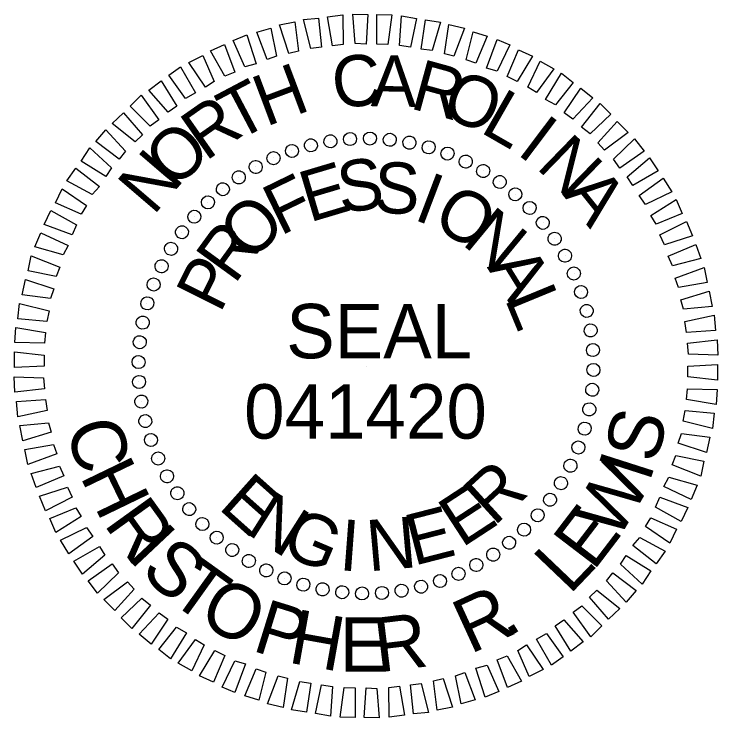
# Model space of a CAD drawing. Extents: x 573468 to 580768, y -57414 to -51768.
# Drawn here: x 580690.5 to 580768.1, y -55357.1 to -55279.5 of the extents above; entities that cross this region are included whole.
import ezdxf

# ---------------------------------------------------------------- set-up
doc = ezdxf.new("R2010")
doc.units = 0
doc.layers.add('Sheet PE Seal Cell', color=7, linetype='Continuous')

msp = doc.modelspace()

# ---------------------------------------------------------------- linework, layer by layer
at = {"layer": 'Sheet PE Seal Cell'}
for p, q in [((580725.379, -55293.539), (580725.379, -55293.539)), ((580727.529, -55293.239), (580727.529, -55293.239)), ((580729.729, -55293.189), (580729.729, -55293.189)), ((580731.929, -55293.339), (580731.929, -55293.339)), ((580734.079, -55293.689), (580734.079, -55293.689)), ((580721.079, -55294.539), (580721.079, -55294.539)), ((580723.179, -55293.939), (580723.179, -55293.939)), ((580736.179, -55294.139), (580736.179, -55294.139)), ((580719.079, -55295.339), (580719.079, -55295.339)), ((580738.279, -55294.839), (580738.279, -55294.839)), ((580740.279, -55295.739), (580740.279, -55295.739)), ((580717.129, -55296.339), (580717.129, -55296.339)), ((580742.229, -55296.739), (580742.229, -55296.739)), ((580715.229, -55297.489), (580715.229, -55297.489)), ((580744.029, -55297.989), (580744.029, -55297.989)), ((580713.479, -55298.739), (580713.479, -55298.739)), ((580745.779, -55299.339), (580745.779, -55299.339)), ((580711.829, -55300.239), (580711.829, -55300.239)), ((580747.329, -55300.839), (580747.329, -55300.839)), ((580710.329, -55301.789), (580710.329, -55301.789)), ((580748.829, -55302.489), (580748.829, -55302.489)), ((580708.979, -55303.539), (580708.979, -55303.539)), ((580750.079, -55304.239), (580750.079, -55304.239)), ((580707.729, -55305.339), (580707.729, -55305.339)), ((580751.229, -55306.139), (580751.229, -55306.139)), ((580706.729, -55307.289), (580706.729, -55307.289)), ((580752.229, -55308.089), (580752.229, -55308.089)), ((580705.829, -55309.289), (580705.829, -55309.289)), ((580753.029, -55310.089), (580753.029, -55310.089)), ((580705.129, -55311.389), (580705.129, -55311.389)), ((580753.629, -55312.189), (580753.629, -55312.189)), ((580704.679, -55313.489), (580704.679, -55313.489)), ((580754.029, -55314.389), (580754.029, -55314.389)), ((580704.329, -55315.639), (580704.329, -55315.639)), ((580754.329, -55316.539), (580754.329, -55316.539)), ((580704.179, -55317.839), (580704.179, -55317.839)), ((580729.279, -55318.289), (580729.279, -55318.289)), ((580754.379, -55318.739), (580754.379, -55318.739)), ((580704.229, -55320.039), (580704.229, -55320.039)), ((580754.229, -55320.939), (580754.229, -55320.939)), ((580704.529, -55322.189), (580704.529, -55322.189)), ((580753.879, -55323.089), (580753.879, -55323.089)), ((580704.929, -55324.389), (580704.929, -55324.389)), ((580753.429, -55325.189), (580753.429, -55325.189)), ((580705.529, -55326.489), (580705.529, -55326.489)), ((580752.729, -55327.289), (580752.729, -55327.289)), ((580706.329, -55328.489), (580706.329, -55328.489)), ((580751.829, -55329.289), (580751.829, -55329.289)), ((580707.329, -55330.439), (580707.329, -55330.439)), ((580750.829, -55331.239), (580750.829, -55331.239)), ((580708.479, -55332.339), (580708.479, -55332.339)), ((580749.579, -55333.039), (580749.579, -55333.039)), ((580709.729, -55334.089), (580709.729, -55334.089)), ((580748.229, -55334.789), (580748.229, -55334.789)), ((580711.229, -55335.739), (580711.229, -55335.739)), ((580746.729, -55336.339), (580746.729, -55336.339)), ((580712.779, -55337.239), (580712.779, -55337.239)), ((580745.079, -55337.839), (580745.079, -55337.839)), ((580714.529, -55338.589), (580714.529, -55338.589)), ((580743.329, -55339.089), (580743.329, -55339.089)), ((580716.329, -55339.839), (580716.329, -55339.839)), ((580741.429, -55340.239), (580741.429, -55340.239)), ((580718.279, -55340.839), (580718.279, -55340.839)), ((580720.279, -55341.739), (580720.279, -55341.739)), ((580739.479, -55341.239), (580739.479, -55341.239)), ((580722.379, -55342.439), (580722.379, -55342.439)), ((580735.379, -55342.639), (580735.379, -55342.639)), ((580737.479, -55342.039), (580737.479, -55342.039)), ((580724.479, -55342.889), (580724.479, -55342.889)), ((580726.629, -55343.239), (580726.629, -55343.239)), ((580728.829, -55343.389), (580728.829, -55343.389)), ((580731.029, -55343.339), (580731.029, -55343.339)), ((580733.179, -55343.039), (580733.179, -55343.039))]:
    msp.add_line(p, q, dxfattribs=at)
for points in [[(580725.579, -55282.989), (580725.029, -55279.789), (580726.729, -55279.589), (580726.779, -55282.839)], [(580728.079, -55282.739), (580727.829, -55279.489), (580729.479, -55279.539), (580729.279, -55282.789)], [(580730.479, -55282.789), (580730.479, -55279.539), (580732.129, -55279.589), (580731.679, -55282.839)], [(580732.979, -55282.939), (580733.179, -55279.689), (580734.829, -55279.989), (580734.179, -55283.139)], [(580720.779, -55283.839), (580719.729, -55280.689), (580721.429, -55280.339), (580721.829, -55283.589)], [(580723.179, -55283.289), (580722.379, -55280.089), (580724.029, -55279.939), (580724.379, -55283.139)], [(580735.379, -55283.339), (580735.829, -55280.139), (580737.479, -55280.389), (580736.579, -55283.489)], [(580737.929, -55283.889), (580738.429, -55280.639), (580740.129, -55281.039), (580738.979, -55284.139)], [(580718.379, -55284.489), (580717.229, -55281.489), (580718.779, -55281.039), (580719.429, -55284.139)], [(580740.329, -55284.539), (580741.079, -55281.439), (580742.629, -55281.939), (580741.379, -55284.889)], [(580715.929, -55285.289), (580714.629, -55282.389), (580716.129, -55281.789), (580717.179, -55284.989)], [(580713.729, -55286.339), (580712.129, -55283.539), (580713.679, -55282.839), (580714.829, -55285.889)], [(580742.579, -55285.439), (580743.729, -55282.289), (580745.129, -55282.889), (580743.729, -55285.789)], [(580744.829, -55286.389), (580746.079, -55283.439), (580747.629, -55284.139), (580745.929, -55286.939)], [(580711.579, -55287.539), (580709.729, -55284.839), (580711.279, -55284.039), (580712.529, -55286.939)], [(580709.379, -55288.789), (580707.529, -55286.239), (580708.829, -55285.289), (580710.479, -55288.189)], [(580747.129, -55287.539), (580748.479, -55284.689), (580749.979, -55285.539), (580748.079, -55288.139)], [(580749.079, -55288.889), (580750.829, -55285.989), (580752.129, -55287.039), (580750.179, -55289.489)], [(580707.479, -55290.289), (580705.329, -55287.889), (580706.679, -55286.839), (580708.429, -55289.639)], [(580751.129, -55290.389), (580752.979, -55287.639), (580754.279, -55288.739), (580752.079, -55291.089)], [(580705.479, -55291.839), (580703.279, -55289.639), (580704.479, -55288.439), (580706.429, -55291.139)], [(580753.029, -55291.939), (580755.079, -55289.339), (580756.279, -55290.539), (580753.979, -55292.689)], [(580703.829, -55293.589), (580701.279, -55291.539), (580702.529, -55290.389), (580704.629, -55292.789)], [(580754.829, -55293.689), (580756.979, -55291.339), (580758.179, -55292.539), (580755.579, -55294.489)], [(580702.079, -55295.489), (580699.479, -55293.539), (580700.579, -55292.239), (580702.779, -55294.589)], [(580756.579, -55295.489), (580758.879, -55293.239), (580759.929, -55294.589), (580757.279, -55296.489)], [(580700.579, -55297.389), (580697.879, -55295.689), (580698.829, -55294.239), (580701.229, -55296.439)], [(580758.079, -55297.439), (580760.529, -55295.339), (580761.479, -55296.789), (580758.679, -55298.389)], [(580699.079, -55299.389), (580696.279, -55297.889), (580697.279, -55296.489), (580699.879, -55298.489)], [(580759.379, -55299.489), (580762.029, -55297.589), (580762.979, -55299.089), (580760.079, -55300.489)], [(580697.879, -55301.539), (580695.029, -55300.289), (580695.779, -55298.739), (580698.479, -55300.589)], [(580760.679, -55301.689), (580763.479, -55299.939), (580764.129, -55301.489), (580761.279, -55302.639)], [(580696.879, -55303.839), (580693.779, -55302.689), (580694.529, -55301.139), (580697.379, -55302.739)], [(580761.679, -55303.839), (580764.629, -55302.339), (580765.279, -55303.939), (580762.179, -55304.939)], [(580695.879, -55306.039), (580692.779, -55305.139), (580693.429, -55303.589), (580696.429, -55304.989)], [(580762.579, -55306.189), (580765.629, -55304.889), (580766.179, -55306.439), (580763.079, -55307.239)], [(580695.129, -55308.439), (580692.029, -55307.789), (580692.379, -55306.139), (580695.529, -55307.389)], [(580763.379, -55308.589), (580766.579, -55307.439), (580766.879, -55309.089), (580763.729, -55309.639)], [(580694.479, -55310.839), (580691.379, -55310.439), (580691.729, -55308.739), (580694.879, -55309.789)], [(580763.979, -55310.989), (580767.129, -55310.039), (580767.429, -55311.739), (580764.279, -55312.039)], [(580694.079, -55313.389), (580690.879, -55313.089), (580691.079, -55311.389), (580694.329, -55312.189)], [(580764.429, -55313.389), (580767.679, -55312.689), (580767.829, -55314.389), (580764.629, -55314.589)], [(580693.829, -55315.789), (580690.579, -55315.689), (580690.679, -55314.039), (580693.929, -55314.589)], [(580764.729, -55315.789), (580767.979, -55315.389), (580768.079, -55317.089), (580764.829, -55316.989)], [(580693.779, -55318.289), (580690.529, -55318.439), (580690.529, -55316.739), (580693.779, -55317.089)], [(580764.779, -55318.289), (580768.029, -55318.139), (580768.029, -55319.839), (580764.779, -55319.489)], [(580693.829, -55320.789), (580690.579, -55321.189), (580690.479, -55319.489), (580693.729, -55319.589)], [(580764.729, -55320.789), (580767.979, -55320.889), (580767.879, -55322.539), (580764.629, -55321.989)], [(580694.129, -55323.189), (580690.879, -55323.889), (580690.729, -55322.189), (580693.929, -55321.989)], [(580764.479, -55323.189), (580767.679, -55323.489), (580767.479, -55325.189), (580764.229, -55324.389)], [(580694.579, -55325.589), (580691.429, -55326.539), (580691.129, -55324.839), (580694.279, -55324.539)], [(580764.079, -55325.739), (580767.179, -55326.139), (580766.829, -55327.839), (580763.679, -55326.789)], [(580695.179, -55327.989), (580691.979, -55329.139), (580691.679, -55327.489), (580694.829, -55326.939)], [(580763.429, -55328.139), (580766.529, -55328.789), (580766.179, -55330.439), (580763.029, -55329.189)], [(580695.979, -55330.389), (580692.929, -55331.689), (580692.379, -55330.139), (580695.479, -55329.339)], [(580762.679, -55330.539), (580765.779, -55331.439), (580765.129, -55332.989), (580762.129, -55331.589)], [(580696.879, -55332.739), (580693.929, -55334.239), (580693.279, -55332.639), (580696.379, -55331.639)], [(580761.679, -55332.739), (580764.779, -55333.889), (580764.029, -55335.439), (580761.179, -55333.839)], [(580697.879, -55334.889), (580695.079, -55336.639), (580694.429, -55335.089), (580697.279, -55333.939)], [(580760.679, -55335.039), (580763.529, -55336.289), (580762.779, -55337.839), (580760.079, -55335.989)], [(580699.179, -55337.089), (580696.529, -55338.989), (580695.579, -55337.489), (580698.479, -55336.089)], [(580759.479, -55337.189), (580762.279, -55338.689), (580761.279, -55340.089), (580758.679, -55338.089)], [(580700.479, -55339.139), (580698.029, -55341.239), (580697.079, -55339.789), (580699.879, -55338.189)], [(580757.979, -55339.189), (580760.679, -55340.889), (580759.729, -55342.339), (580757.329, -55340.139)], [(580701.979, -55341.089), (580699.679, -55343.339), (580698.629, -55341.989), (580701.279, -55340.089)], [(580756.479, -55341.089), (580759.079, -55343.039), (580757.979, -55344.339), (580755.779, -55341.989)], [(580703.729, -55342.889), (580701.579, -55345.239), (580700.379, -55344.039), (580702.979, -55342.089)], [(580754.729, -55342.989), (580757.279, -55345.039), (580756.029, -55346.189), (580753.929, -55343.789)], [(580705.529, -55344.639), (580703.479, -55347.239), (580702.279, -55346.039), (580704.579, -55343.889)], [(580753.079, -55344.739), (580755.279, -55346.939), (580754.079, -55348.139), (580752.129, -55345.439)], [(580707.429, -55346.189), (580705.579, -55348.939), (580704.279, -55347.839), (580706.479, -55345.489)], [(580751.079, -55346.289), (580753.229, -55348.689), (580751.879, -55349.739), (580750.129, -55346.939)], [(580709.479, -55347.689), (580707.729, -55350.589), (580706.429, -55349.539), (580708.379, -55347.089)], [(580749.179, -55347.789), (580751.029, -55350.339), (580749.729, -55351.289), (580748.079, -55348.389)], [(580711.429, -55349.039), (580710.079, -55351.889), (580708.579, -55351.039), (580710.479, -55348.439)], [(580713.729, -55350.189), (580712.479, -55353.139), (580710.929, -55352.439), (580712.629, -55349.639)], [(580746.979, -55349.039), (580748.829, -55351.739), (580747.279, -55352.539), (580746.029, -55349.639)], [(580744.829, -55350.239), (580746.429, -55353.039), (580744.879, -55353.739), (580743.729, -55350.689)], [(580715.979, -55351.139), (580714.829, -55354.289), (580713.429, -55353.689), (580714.829, -55350.789)], [(580742.629, -55351.289), (580743.929, -55354.189), (580742.429, -55354.789), (580741.379, -55351.589)], [(580718.229, -55352.039), (580717.479, -55355.139), (580715.929, -55354.639), (580717.179, -55351.689)], [(580720.629, -55352.689), (580720.129, -55355.939), (580718.429, -55355.539), (580719.579, -55352.439)], [(580737.779, -55352.739), (580738.829, -55355.889), (580737.129, -55356.239), (580736.729, -55352.989)], [(580740.179, -55352.089), (580741.329, -55355.089), (580739.779, -55355.539), (580739.129, -55352.439)], [(580723.179, -55353.239), (580722.729, -55356.439), (580721.079, -55356.189), (580721.979, -55353.089)], [(580725.579, -55353.639), (580725.379, -55356.889), (580723.729, -55356.589), (580724.379, -55353.439)], [(580732.979, -55353.589), (580733.529, -55356.789), (580731.829, -55356.989), (580731.779, -55353.739)], [(580735.379, -55353.289), (580736.179, -55356.489), (580734.529, -55356.639), (580734.179, -55353.439)], [(580728.079, -55353.789), (580728.079, -55357.039), (580726.429, -55356.989), (580726.879, -55353.739)], [(580730.479, -55353.839), (580730.729, -55357.089), (580729.079, -55357.039), (580729.279, -55353.789)]]:
    msp.add_lwpolyline(points, close=True, dxfattribs=at)
for centre, major_axis in [((580725.355, -55293.517), (-0.113, 0.711)), ((580727.529, -55293.27), (-0.05, 0.718)), ((580729.716, -55293.212), (0.013, 0.72)), ((580731.9, -55293.346), (0.075, 0.716)), ((580734.064, -55293.669), (0.137, 0.707)), ((580721.113, -55294.575), (-0.234, 0.681)), ((580723.211, -55293.954), (-0.174, 0.699)), ((580736.192, -55294.18), (0.198, 0.692)), ((580719.078, -55295.377), (-0.293, 0.658)), ((580738.266, -55294.874), (0.258, 0.672)), ((580740.273, -55295.747), (0.316, 0.647)), ((580717.12, -55296.353), (-0.349, 0.63)), ((580742.196, -55296.791), (0.371, 0.617)), ((580715.254, -55297.496), (-0.403, 0.597)), ((580744.02, -55297.998), (0.423, 0.582)), ((580713.495, -55298.798), (-0.453, 0.56)), ((580745.733, -55299.36), (0.472, 0.543)), ((580711.857, -55300.248), (-0.5, 0.518)), ((580747.32, -55300.867), (0.518, 0.5)), ((580710.35, -55301.835), (-0.543, 0.472)), ((580748.769, -55302.505), (0.56, 0.453)), ((580708.988, -55303.547), (-0.582, 0.423)), ((580750.071, -55304.264), (0.597, 0.403)), ((580707.781, -55305.371), (-0.617, 0.371)), ((580751.214, -55306.13), (0.63, 0.349)), ((580706.737, -55307.294), (-0.647, 0.316)), ((580752.19, -55308.088), (0.658, 0.293)), ((580705.864, -55309.301), (-0.672, 0.258)), ((580752.992, -55310.123), (0.681, 0.234)), ((580705.17, -55311.376), (-0.692, 0.198)), ((580753.614, -55312.221), (0.699, 0.174)), ((580704.659, -55313.503), (-0.707, 0.137)), ((580754.05, -55314.365), (0.711, 0.113)), ((580704.336, -55315.667), (-0.716, 0.075)), ((580754.297, -55316.539), (0.718, 0.05)), ((580704.202, -55317.851), (-0.72, 0.013)), ((580754.355, -55318.726), (0.72, -0.013)), ((580704.26, -55320.038), (-0.718, -0.05)), ((580754.221, -55320.91), (0.716, -0.075)), ((580704.507, -55322.212), (-0.711, -0.113)), ((580753.898, -55323.074), (0.707, -0.137)), ((580704.944, -55324.356), (-0.699, -0.174)), ((580753.387, -55325.202), (0.692, -0.198)), ((580705.565, -55326.454), (-0.681, -0.234)), ((580752.693, -55327.276), (0.672, -0.258)), ((580706.367, -55328.49), (-0.658, -0.293)), ((580751.82, -55329.283), (0.647, -0.316)), ((580707.343, -55330.448), (-0.63, -0.349)), ((580750.776, -55331.206), (0.617, -0.371)), ((580708.486, -55332.313), (-0.597, -0.403)), ((580749.569, -55333.03), (0.582, -0.423)), ((580709.788, -55334.072), (-0.56, -0.453)), ((580748.207, -55334.743), (0.543, -0.472)), ((580711.238, -55335.711), (-0.518, -0.5)), ((580746.701, -55336.33), (0.5, -0.518)), ((580712.825, -55337.217), (-0.472, -0.543)), ((580745.062, -55337.779), (0.453, -0.56)), ((580714.537, -55338.579), (-0.423, -0.582)), ((580743.303, -55339.081), (0.403, -0.597)), ((580716.361, -55339.786), (-0.371, -0.617)), ((580741.438, -55340.224), (0.349, -0.63)), ((580718.284, -55340.83), (-0.316, -0.647)), ((580739.48, -55341.2), (0.293, -0.658)), ((580720.291, -55341.703), (-0.258, -0.672)), ((580737.444, -55342.002), (0.234, -0.681)), ((580722.366, -55342.397), (-0.198, -0.692)), ((580735.346, -55342.624), (0.174, -0.699)), ((580724.493, -55342.908), (-0.137, -0.707)), ((580726.657, -55343.231), (-0.075, -0.716)), ((580728.841, -55343.365), (-0.013, -0.72)), ((580731.028, -55343.307), (0.05, -0.718)), ((580733.202, -55343.06), (0.113, -0.711))]:
    msp.add_ellipse(centre, major_axis=major_axis, ratio=0.999708, dxfattribs=at)

# ---------------------------------------------------------------- texts
for s, height, rotation, p in [('C', 5.638, 6.21987, (580725.829, -55289.939)), ('A', 5.638, 359.02032, (580729.779, -55289.639)), ('R', 5.638, 344.6211, (580733.979, -55289.839)), ('H', 5.638, 20.61948, (580718.229, -55291.939)), ('O', 5.638, 337.42116, (580737.329, -55290.589)), ('T', 5.638, 27.81977, (580714.979, -55293.589)), ('L', 5.638, 330.22088, (580741.729, -55292.439)), ('R', 5.639, 35.02051, (580711.579, -55295.789)), ('I', 5.638, 323.02014, (580745.779, -55294.839)), ('O', 5.639, 42.22174, (580708.129, -55298.889)), ('N', 5.639, 315.81891, (580747.929, -55296.389)), ('N', 5.639, 49.4235, (580705.829, -55301.789)), ('S', 5.638, 7.25561, (580726.479, -55301.439)), ('E', 5.638, 16.61107, (580723.029, -55302.489)), ('S', 5.638, 357.9004, (580730.079, -55301.389)), ('F', 5.638, 25.96703, (580719.829, -55303.989)), ('I', 5.638, 339.1896, (580734.379, -55302.089)), ('A', 5.639, 308.61715, (580750.879, -55299.339)), ('O', 5.638, 329.83348, (580736.379, -55302.789)), ('O', 5.639, 44.68124, (580716.529, -55306.939)), ('N', 5.639, 320.47661, (580739.729, -55304.789)), ('R', 5.639, 54.03965, (580714.779, -55309.389)), ('A', 5.639, 301.76027, (580742.579, -55307.389)), ('P', 5.639, 63.39889, (580713.179, -55312.589)), ('L', 5.639, 292.40085, (580744.529, -55310.839)), ('SEAL', 5.9982, 360, (580720.48, -55317.44)), ('S', 5.998, 76.05447, (580761.307, -55329.145)), ('C', 5.998, 286.20197, (580696.13, -55324.986)), ('I', 5.998, 72.25252, (580760.516, -55331.245)), ('H', 5.998, 295.78413, (580697.707, -55330.41)), ('W', 5.998, 59.71844, (580756.96, -55337.716)), ('R', 5.639, 42.48141, (580743.379, -55336.039)), ('E', 5.638, 318.27689, (580712.879, -55333.939)), ('E', 5.638, 33.12409, (580739.829, -55338.389)), ('N', 5.639, 327.63396, (580715.879, -55336.639)), ('R', 5.998, 305.76811, (580700.287, -55335.7)), ('E', 5.638, 14.41176, (580734.529, -55340.339)), ('E', 5.998, 52.60911, (580754.343, -55340.992)), ('G', 5.638, 336.99024, (580719.679, -55338.889)), ('N', 5.638, 5.05639, (580729.579, -55340.939)), ('I', 5.998, 313.24837, (580702.801, -55339.326)), ('I', 5.638, 355.7012, (580726.229, -55340.789)), ('S', 5.998, 317.05032, (580704.254, -55341.036)), ('L', 5.998, 46.33434, (580751.711, -55343.596)), ('T', 5.998, 324.37603, (580707.359, -55344.041)), ('O', 5.998, 331.17627, (580710.562, -55346.455)), ('R', 5.998, 24.61995, (580740.756, -55350.099)), ('P', 5.998, 342.73667, (580716.586, -55349.635)), ('H', 5.998, 349.84601, (580720.563, -55350.964)), ('R', 5.998, 6.93933, (580730.553, -55352.083)), ('E', 5.998, 359.82999, (580726.361, -55351.981)), ('.', 5.998, 32.10021, (580744.8, -55348.335))]:
    msp.add_text(s, height=height, rotation=rotation, dxfattribs=at).set_placement(p)
msp.add_text('041420', height=5.9982, dxfattribs=at).set_placement((580715.839, -55326.297))

doc.saveas('drawing.dxf')
